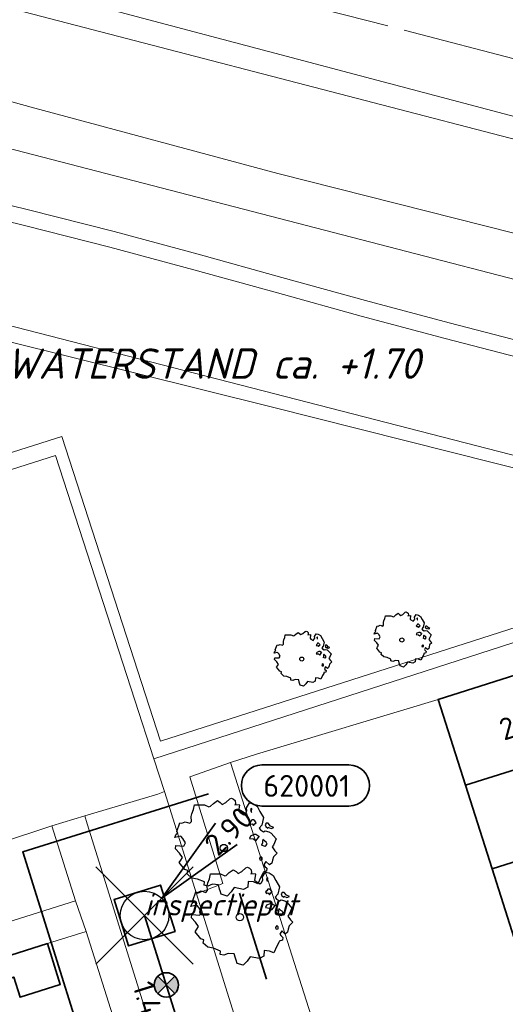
# Model space of a CAD drawing. Header units: metres. Extents: x 152391 to 157968, y 462336 to 467280.
# Tile 654 of 656: x 156775 to 156805, y 464810 to 464871. Entities that reach past the tile are written whole.
import ezdxf
from ezdxf.enums import TextEntityAlignment as Align

# ---------------------------------------------------------------- set-up
doc = ezdxf.new("R2010")
doc.units = ezdxf.units.M
doc.header["$LTSCALE"] = 0.75
doc.header["$PDMODE"] = 3
doc.header["$PDSIZE"] = 3
doc.linetypes.add('AM-AS', pattern=[16, 10, -2, 2, -2])
doc.linetypes.add('RI-VWA_BETON', pattern=[19, 9, -5, 0, -5])
doc.layers.get('0').update_dxf_attribs({"lineweight": 25})
doc.layers.get('defpoints').update_dxf_attribs({"lineweight": 25})
for name, color, linetype, lineweight in [('B-GV-GR-BOOM-S', 252, 'Continuous', 25), ('B-WE-AM-AS_SPOOR-G', 10, 'AM-AS', 18), ('B-WE-GR-BEPLANTING_CULTUUR_BOSPLANTSOEN-GV', 251, 'Continuous', 18), ('B-WE-GR-GROENVOORZIENING-GV', 251, 'Continuous', 18), ('B-WE-GR-HAAG-GV', 251, 'Continuous', 13), ('B-WE-GR-STRUIK-GV', 251, 'Continuous', 13), ('B-WE-KW-KUNSTWERK_GELUIDSWERING_SCHERM-G', 5, 'Continuous', 18), ('B-WE-OG-BEBOUWING-GV', 6, 'Continuous', 35), ('B-WE-OG-BEBOUWING-T18', 1, 'Continuous', 18), ('B-WE-OG-TERREIN_CULTUURSCHEIDING-GV', 251, 'Continuous', 18), ('B-WE-OG-WATER_SLOOT-GV', 251, 'Continuous', 18), ('B-WE-VH-VERHARDING_BETONSTRAATSTEEN-GV', 251, 'Continuous', 18), ('B-WE-VH-VERHARDING_HALFVERHARDING-GV', 251, 'Continuous', 18), ('B-WE-VH-VERHARDING_TEGEL-GV', 251, 'Continuous', 18), ('N-OI-RI-VWA_PUTNUMMER-S @ 0.75', 36, 'Continuous', 35), ('N-OI-RI-VWA_RIOOLPUT_INSPECTIEPUT-S', 36, 'Continuous', 35), ('N-OI-RI-VWA_STROOMRICHTING-S @ 0.75', 36, 'Continuous', 35), ('N-OI-RI-VWA_TRANSPORTLEIDING_BETON_250-G', 36, 'RI-VWA_BETON', 35), ('N-OI-WH-T25', 2, 'Continuous', 25), ('N-RO-KG-GRENS_WERK-G', 7, 'XX-WERKGRENS', 35)]:
    doc.layers.add(name, color=color, linetype=linetype, lineweight=lineweight)
doc.layers.add('inspectieput', color=7, linetype='Continuous', plot=False)
doc.layers.add('N-OI-RI-VRIJVERVAL_HULPSTUK-S', color=210, linetype='Continuous', lineweight=35, plot=False)
doc.styles.add('NLCS-ISO', font='isocpeur.ttf')
doc.styles.add('NLCS-ISO-M500-T18_CURSIEF', font='NLCS-ISO.ttf', dxfattribs={"oblique": 15, "height": 0.9})
doc.styles.add('NLCS-ISO-M750-T18', font='NLCS-ISO.ttf', dxfattribs={"height": 1.35})
doc.styles.add('NLCS-ISO-M750-T18_CURSIEF', font='NLCS-ISO.ttf', dxfattribs={"oblique": 15, "height": 1.35})
doc.linetypes.add('XX-WERKGRENS', pattern='A,0,[137,NLCS.SHX,S=0.1,R=0,X=-1.1,Y=-1.35],-6', length=6)

# ---------------------------------------------------------------- blocks, each defined once
blk = doc.blocks.new('B-SRI-PUT_VWA-SO')
at = {"flags": 128}
blk.add_lwpolyline([(-2, 2), (2, 2), (2, -2), (-2, -2)], close=True, dxfattribs=at)
at = {"lineweight": -3, "flags": 128}
blk.add_lwpolyline([(2, -2), (2, 2), (-2, 2), (-2, -2)], close=True, dxfattribs=at)
at = {"lineweight": -3}
blk.add_circle((0, 0), 2, dxfattribs=at)
blk = doc.blocks.new('*U178')
for q in [(5.834, 7.601), (7.601, 5.834)]:
    blk.add_line((1.414, 1.414), q)
blk.add_lwpolyline([(16.81, 12.391), (9.652, 12.391, 1), (9.652, 9.007), (16.81, 9.007, 1)], format="xyb", close=True)
at = {"ltscale": 0.1, "style": 'NLCS-ISO'}
blk.add_attdef('PUTHGT', text='', height=1.8, rotation=45, dxfattribs=at).set_placement((5.388, 5.428), align=Align.MIDDLE_LEFT)
blk.add_attdef('PUTNR', text='', height=1.8, dxfattribs=at).set_placement((13.333, 10.667), align=Align.MIDDLE_CENTER)
blk = doc.blocks.new('*U81')
at = {"ltscale": 0.1}
blk.add_hatch(color=256, dxfattribs=at).paths.add_polyline_path([(2.5, 0), (-2.5, -0.833), (-2.5, 0.833)])
at = {"ltscale": 0.1, "flags": 128}
blk.add_lwpolyline([(2.5, 0), (-2.5, -0.833), (-2.5, 0.833)], close=True, dxfattribs=at)
at = {"ltscale": 0.1, "style": 'NLCS-ISO'}
for tag, p in [('BOBL', (-22.862, -3.24)), ('MAT', (-1, -3.74))]:
    blk.add_attdef(tag, text='', height=1.8, dxfattribs=at).set_placement(p, align=Align.BOTTOM_RIGHT)
for tag, p in [('DIA', (1, -3.74)), ('BOBR', (21.916, -3.233))]:
    blk.add_attdef(tag, text='', height=1.8, dxfattribs=at).set_placement(p, align=Align.BOTTOM_LEFT)
at = {"layer": 'defpoints', "ltscale": 0.1, "style": 'NLCS-ISO', "flags": 1}
blk.add_attdef('JVA', text='', height=1.8, dxfattribs=at).set_placement((0, -1), align=Align.TOP_CENTER)
blk = doc.blocks.new('SRI-HULP')
h = blk.add_hatch(color=256)
h.dxf.hatch_style = 1
h.paths.add_polyline_path([(-0.707, 0.707, 0.198912), (-1, 0, 0.198912), (-0.707, -0.707), (0, 0)])
h = blk.add_hatch(color=256)
h.dxf.hatch_style = 1
h.paths.add_polyline_path([(1, 0, 0.198912), (0.707, 0.707), (0, 0), (0.707, -0.707, 0.198912)])
for p, q in [((-0.707, 0.707), (0.707, -0.707)), ((-0.707, -0.707), (0.707, 0.707))]:
    blk.add_line(p, q)
blk.add_circle((0, 0), 1)
blk = doc.blocks.new('ACMAP_ANN_TEMPLATE_type knoop')
at = {"layer": 'defpoints', "style": 'NLCS-ISO-M750-T18_CURSIEF', "oblique": 15}
blk.add_attdef('type_knoop', (0, 0), '', height=1.35, dxfattribs=at)
blk = doc.blocks.new('SGR-BOOM_21_30')
at = {"linetype": 'Continuous'}
for p, q in [((-1.109, 1.187), (-1.051, 1.335)), ((-1.051, 1.335), (-1.016, 1.499)), ((-1.016, 1.499), (-0.668, 1.499)), ((-0.668, 1.499), (-0.516, 1.433)), ((-0.516, 1.433), (-0.47, 1.45)), ((-0.47, 1.45), (-0.365, 1.548)), ((-0.365, 1.548), (-0.226, 1.647)), ((-0.226, 1.647), (-0.133, 1.581)), ((-0.133, 1.581), (-0.063, 1.515)), ((-0.063, 1.515), (0.065, 1.581)), ((0.065, 1.581), (0.205, 1.712)), ((0.205, 1.712), (0.263, 1.729)), ((0.263, 1.729), (0.333, 1.696)), ((0.333, 1.696), (0.391, 1.647)), ((0.402, 1.532), (0.379, 1.499)), ((0.379, 1.499), (0.53, 1.515)), ((0.391, 1.647), (0.402, 1.532)), ((0.542, 1.483), (0.507, 1.285)), ((0.507, 1.285), (0.565, 1.236)), ((0.53, 1.515), (0.542, 1.483)), ((0.565, 1.236), (0.693, 1.154)), ((0.751, 1.203), (0.798, 1.285)), ((0.786, 1.4), (0.891, 1.565)), ((0.798, 1.285), (0.786, 1.4)), ((0.891, 1.565), (1.019, 1.532)), ((0.972, 1.368), (0.926, 1.335)), ((0.926, 1.335), (0.949, 1.253)), ((0.949, 1.253), (0.961, 1.236)), ((0.961, 1.269), (0.972, 1.368)), ((1.019, 1.532), (1.158, 1.45)), ((1.158, 1.45), (1.251, 1.269)), ((1.251, 1.269), (1.379, 1.055)), ((-1.633, 0.579), (-1.528, 0.875)), ((-1.528, 0.875), (-1.458, 0.858)), ((-1.458, 0.858), (-1.342, 0.908)), ((-1.342, 0.908), (-1.179, 0.858)), ((-1.179, 0.858), (-1.121, 0.924)), ((-1.133, 1.088), (-1.109, 1.187)), ((-1.121, 0.924), (-1.133, 1.088)), ((0.693, 1.154), (0.751, 1.203)), ((0.937, 0.908), (0.891, 0.875)), ((0.891, 0.875), (0.926, 0.825)), ((0.926, 0.825), (0.984, 0.842)), ((0.972, 0.973), (0.937, 0.908)), ((1.03, 0.973), (0.972, 0.973)), ((0.984, 0.842), (1.03, 0.776)), ((1.077, 0.94), (1.03, 0.973)), ((1.03, 0.776), (1.077, 0.842)), ((1.124, 0.875), (1.077, 0.94)), ((1.077, 0.842), (1.124, 0.875)), ((1.321, 0.793), (1.228, 0.694)), ((1.228, 0.694), (1.275, 0.628)), ((1.275, 0.628), (1.379, 0.563)), ((1.379, 1.055), (1.321, 0.793)), ((1.472, 0.858), (1.438, 0.809)), ((1.438, 0.809), (1.461, 0.743)), ((1.461, 0.743), (1.531, 0.694)), ((1.542, 0.858), (1.472, 0.858)), ((1.531, 0.727), (1.635, 0.678)), ((1.531, 0.694), (1.542, 0.727)), ((1.624, 0.76), (1.542, 0.858)), ((1.728, 0.71), (1.624, 0.76)), ((1.635, 0.678), (1.728, 0.71)), ((-1.703, 0.365), (-1.656, 0.48)), ((-1.493, 0.415), (-1.703, 0.365)), ((-1.679, -0.029), (-1.668, 0.086)), ((-1.668, 0.086), (-1.389, 0.07)), ((-1.656, 0.48), (-1.598, 0.53)), ((-1.598, 0.53), (-1.633, 0.579)), ((-1.423, 0.333), (-1.493, 0.415)), ((-1.33, 0.185), (-1.423, 0.333)), ((-1.389, 0.07), (-1.33, 0.185)), ((0.926, 0.415), (0.891, 0.333)), ((0.891, 0.333), (1.03, 0.316)), ((1.054, 0.464), (0.926, 0.415)), ((1.03, 0.316), (1.112, 0.251)), ((1.112, 0.464), (1.054, 0.464)), ((1.217, 0.398), (1.112, 0.464)), ((1.112, 0.251), (1.205, 0.365)), ((1.205, 0.365), (1.24, 0.415)), ((1.344, 0.185), (1.31, 0.103)), ((1.434, 0.049), (1.31, 0.103)), ((1.356, 0.3), (1.344, 0.234)), ((1.344, 0.234), (1.344, 0.185)), ((1.426, 0.234), (1.356, 0.3)), ((1.379, 0.563), (1.438, 0.595)), ((1.472, 0.201), (1.426, 0.234)), ((1.434, 0.049), (1.507, 0.136)), ((1.438, 0.595), (1.565, 0.563)), ((1.507, 0.136), (1.472, 0.201)), ((1.565, 0.563), (1.635, 0.513)), ((1.635, 0.513), (1.81, 0.316)), ((1.717, 0.103), (1.67, 0.037)), ((1.67, 0.037), (1.763, -0.094)), ((1.81, 0.316), (1.717, 0.103)), ((-1.54, -0.177), (-1.679, -0.029)), ((-1.551, -0.505), (-1.493, -0.423)), ((-1.354, -0.752), (-1.551, -0.505)), ((-1.435, -0.324), (-1.54, -0.177)), ((-1.493, -0.423), (-1.435, -0.324)), ((1.286, -0.292), (1.24, -0.357)), ((1.24, -0.357), (1.251, -0.423)), ((1.263, -0.423), (1.333, -0.407)), ((1.333, -0.341), (1.286, -0.292)), ((1.333, -0.407), (1.333, -0.341)), ((1.461, -0.472), (1.391, -0.587)), ((1.391, -0.587), (1.426, -0.637)), ((1.577, -0.587), (1.461, -0.472)), ((1.658, -0.522), (1.577, -0.587)), ((1.682, -0.423), (1.658, -0.522)), ((1.717, -0.308), (1.682, -0.423)), ((1.845, -0.177), (1.717, -0.308)), ((1.763, -0.094), (1.845, -0.177)), ((-1.249, -0.784), (-1.354, -0.752)), ((-1.272, -0.899), (-1.249, -0.784)), ((-1.109, -1.047), (-1.272, -0.899)), ((-0.912, -1.08), (-1.109, -1.047)), ((-0.668, -1.179), (-0.912, -1.08)), ((-0.679, -1.294), (-0.668, -1.179)), ((0.844, -1.162), (0.833, -1.359)), ((1.03, -1.179), (0.844, -1.162)), ((1.182, -1.244), (1.03, -1.179)), ((1.286, -1.014), (1.182, -1.244)), ((1.356, -0.883), (1.286, -1.014)), ((1.368, -0.834), (1.356, -0.883)), ((1.484, -0.801), (1.368, -0.834)), ((1.426, -0.637), (1.496, -0.702)), ((1.496, -0.702), (1.484, -0.801)), ((-0.551, -1.326), (-0.679, -1.294)), ((-0.4, -1.261), (-0.551, -1.326)), ((-0.191, -1.277), (-0.4, -1.261)), ((-0.156, -1.425), (-0.191, -1.277)), ((-0.133, -1.491), (-0.156, -1.425)), ((-0.098, -1.606), (-0.133, -1.491)), ((0.112, -1.671), (-0.098, -1.606)), ((0.251, -1.524), (0.112, -1.671)), ((0.356, -1.376), (0.251, -1.524)), ((0.682, -1.441), (0.356, -1.376)), ((0.833, -1.359), (0.682, -1.441))]:
    blk.add_line(p, q, dxfattribs=at)
blk.add_circle((0, 0), 0.126, dxfattribs=at)
blk = doc.blocks.new('SGR-BOOM_50_100')
at = {"linetype": 'Continuous'}
for p, q in [((0.116, 2.811), (0.364, 3.044)), ((0.364, 3.044), (0.467, 3.074)), ((0.467, 3.074), (0.591, 3.015)), ((-1.869, 2.373), (-1.807, 2.665)), ((-1.807, 2.665), (-1.187, 2.665)), ((-1.187, 2.665), (-0.918, 2.548)), ((-0.918, 2.548), (-0.835, 2.577)), ((-0.835, 2.577), (-0.649, 2.752)), ((-0.649, 2.752), (-0.401, 2.928)), ((-0.401, 2.928), (-0.236, 2.811)), ((-0.236, 2.811), (-0.112, 2.694)), ((-0.112, 2.694), (0.116, 2.811)), ((0.591, 3.015), (0.695, 2.928)), ((0.715, 2.723), (0.674, 2.665)), ((0.674, 2.665), (0.943, 2.694)), ((0.695, 2.928), (0.715, 2.723)), ((0.964, 2.636), (0.902, 2.285)), ((0.943, 2.694), (0.964, 2.636)), ((1.398, 2.49), (1.584, 2.782)), ((1.418, 2.285), (1.398, 2.49)), ((1.584, 2.782), (1.811, 2.723)), ((1.729, 2.431), (1.646, 2.373)), ((1.708, 2.256), (1.729, 2.431)), ((1.811, 2.723), (2.059, 2.577)), ((2.059, 2.577), (2.225, 2.256)), ((-2.014, 1.935), (-1.972, 2.11)), ((-1.993, 1.643), (-2.014, 1.935)), ((-1.972, 2.11), (-1.869, 2.373)), ((0.902, 2.285), (1.005, 2.198)), ((1.005, 2.198), (1.232, 2.052)), ((1.232, 2.052), (1.336, 2.139)), ((1.336, 2.139), (1.418, 2.285)), ((1.646, 2.373), (1.687, 2.227)), ((1.687, 2.227), (1.708, 2.198)), ((2.225, 2.256), (2.452, 1.876)), ((2.452, 1.876), (2.349, 1.409)), ((-2.903, 1.029), (-2.717, 1.555)), ((-2.717, 1.555), (-2.593, 1.526)), ((-2.593, 1.526), (-2.386, 1.613)), ((-2.386, 1.613), (-2.096, 1.526)), ((-2.096, 1.526), (-1.993, 1.643)), ((1.667, 1.613), (1.584, 1.555)), ((1.584, 1.555), (1.646, 1.467)), ((1.646, 1.467), (1.749, 1.497)), ((1.729, 1.73), (1.667, 1.613)), ((1.832, 1.73), (1.729, 1.73)), ((1.749, 1.497), (1.832, 1.38)), ((1.915, 1.672), (1.832, 1.73)), ((1.832, 1.38), (1.915, 1.497)), ((1.997, 1.555), (1.915, 1.672)), ((1.915, 1.497), (1.997, 1.555)), ((2.349, 1.409), (2.183, 1.234)), ((2.183, 1.234), (2.266, 1.117)), ((2.618, 1.526), (2.556, 1.438)), ((2.556, 1.438), (2.597, 1.321)), ((2.597, 1.321), (2.721, 1.234)), ((2.742, 1.526), (2.618, 1.526)), ((2.721, 1.292), (2.907, 1.205)), ((2.721, 1.234), (2.742, 1.292)), ((2.886, 1.351), (2.742, 1.526)), ((3.072, 1.263), (2.886, 1.351)), ((2.907, 1.205), (3.072, 1.263)), ((-3.027, 0.65), (-2.944, 0.854)), ((-2.655, 0.737), (-3.027, 0.65)), ((-2.944, 0.854), (-2.841, 0.942)), ((-2.841, 0.942), (-2.903, 1.029)), ((-2.531, 0.591), (-2.655, 0.737)), ((1.646, 0.737), (1.584, 0.591)), ((1.873, 0.825), (1.646, 0.737)), ((1.977, 0.825), (1.873, 0.825)), ((2.163, 0.708), (1.977, 0.825)), ((1.977, 0.445), (2.142, 0.65)), ((2.142, 0.65), (2.204, 0.737)), ((2.266, 1.117), (2.452, 1)), ((2.452, 1), (2.556, 1.059)), ((2.556, 1.059), (2.783, 1)), ((2.783, 1), (2.907, 0.913)), ((2.907, 0.913), (3.217, 0.562)), ((-2.985, -0.051), (-2.965, 0.153)), ((-2.965, 0.153), (-2.469, 0.124)), ((-2.365, 0.329), (-2.531, 0.591)), ((-2.469, 0.124), (-2.365, 0.329)), ((1.584, 0.591), (1.832, 0.562)), ((1.832, 0.562), (1.977, 0.445)), ((2.39, 0.329), (2.328, 0.183)), ((2.549, 0.087), (2.328, 0.183)), ((2.411, 0.533), (2.39, 0.416)), ((2.39, 0.416), (2.39, 0.329)), ((2.535, 0.416), (2.411, 0.533)), ((2.618, 0.358), (2.535, 0.416)), ((2.549, 0.087), (2.68, 0.241)), ((2.68, 0.241), (2.618, 0.358)), ((3.052, 0.183), (2.969, 0.066)), ((2.969, 0.066), (3.135, -0.168)), ((3.217, 0.562), (3.052, 0.183)), ((-2.737, -0.314), (-2.985, -0.051)), ((-2.551, -0.577), (-2.737, -0.314)), ((-2.655, -0.752), (-2.551, -0.577)), ((2.287, -0.518), (2.204, -0.635)), ((2.37, -0.606), (2.287, -0.518)), ((2.37, -0.723), (2.37, -0.606)), ((3.052, -0.548), (2.99, -0.752)), ((3.279, -0.314), (3.052, -0.548)), ((3.135, -0.168), (3.279, -0.314)), ((-2.758, -0.898), (-2.655, -0.752)), ((-2.407, -1.336), (-2.758, -0.898)), ((2.204, -0.635), (2.225, -0.752)), ((2.245, -0.752), (2.37, -0.723)), ((2.597, -0.84), (2.473, -1.044)), ((2.473, -1.044), (2.535, -1.132)), ((2.535, -1.132), (2.659, -1.248)), ((2.804, -1.044), (2.597, -0.84)), ((2.948, -0.927), (2.804, -1.044)), ((2.99, -0.752), (2.948, -0.927)), ((-2.22, -1.394), (-2.407, -1.336)), ((-2.262, -1.599), (-2.22, -1.394)), ((-1.972, -1.862), (-2.262, -1.599)), ((2.287, -1.803), (2.101, -2.212)), ((2.411, -1.57), (2.287, -1.803)), ((2.432, -1.482), (2.411, -1.57)), ((2.638, -1.424), (2.432, -1.482)), ((2.659, -1.248), (2.638, -1.424)), ((-1.621, -1.92), (-1.972, -1.862)), ((-1.187, -2.095), (-1.621, -1.92)), ((-1.207, -2.3), (-1.187, -2.095)), ((-0.98, -2.358), (-1.207, -2.3)), ((-0.711, -2.241), (-0.98, -2.358)), ((-0.339, -2.271), (-0.711, -2.241)), ((-0.277, -2.533), (-0.339, -2.271)), ((1.48, -2.417), (1.212, -2.563)), ((1.501, -2.066), (1.48, -2.417)), ((1.832, -2.095), (1.501, -2.066)), ((2.101, -2.212), (1.832, -2.095)), ((-0.236, -2.65), (-0.277, -2.533)), ((-0.174, -2.855), (-0.236, -2.65)), ((0.199, -2.971), (-0.174, -2.855)), ((0.447, -2.709), (0.199, -2.971)), ((0.633, -2.446), (0.447, -2.709)), ((1.212, -2.563), (0.633, -2.446))]:
    blk.add_line(p, q, dxfattribs=at)
blk.add_circle((0, 0), 0.225, dxfattribs=at)

msp = doc.modelspace()

# ---------------------------------------------------------------- linework, layer by layer
at = {"layer": 'B-WE-AM-AS_SPOOR-G'}
msp.add_lwpolyline([(156554.199, 464918.508), (156575.017, 464916.276), (156591.639, 464914.204), (156608.227, 464911.879), (156628.909, 464908.616), (156646.602, 464905.502), (156666.559, 464901.644), (156686.452, 464897.473), (156708.764, 464892.462), (156731.012, 464887.176), (156755.647, 464880.996), (156798.797, 464869.888), (157023.346, 464811.512), (157098.486, 464792.047), (157349.748, 464726.644), (157713.78, 464632.108)], dxfattribs=at)
at = {"layer": 'B-WE-GR-BEPLANTING_CULTUUR_BOSPLANTSOEN-GV'}
for points in [[(156890.728, 464821.337), (156891.711, 464821.643), (156891.308, 464821.745), (156845.525, 464833.361), (156765.795, 464853.885), (156685.055, 464874.192), (156685.082, 464872.821), (156709.582, 464867.085), (156733.106, 464861.47), (156733.951, 464861.547), (156734.543, 464861.405), (156734.914, 464861.522), (156734.986, 464861.299), (156741.095, 464859.838), (156741.469, 464858.86), (156790.505, 464846.659), (156826.665, 464837.559), (156865.002, 464827.783), (156890.33, 464821.437)], [(156848.511, 464808.174), (156849.787, 464808.572), (156890.728, 464821.337), (156890.33, 464821.437), (156865.002, 464827.783), (156826.665, 464837.559), (156790.505, 464846.659), (156741.469, 464858.86), (156741.095, 464859.838), (156734.986, 464861.299), (156743.777, 464834.047), (156777.686, 464844.816), (156783.764, 464826.008), (156818.08, 464837.015), (156824.856, 464814.964), (156825.323, 464813.476), (156824.426, 464813.205), (156826.604, 464806.024), (156828.073, 464806.417), (156829.778, 464801.282), (156848.793, 464807.282)]]:
    msp.add_lwpolyline(points, close=True, dxfattribs=at)
at = {"layer": 'B-WE-GR-GROENVOORZIENING-GV'}
msp.add_lwpolyline([(157009.67, 464811.399), (156978.653, 464819.222), (156936.6, 464830.317), (156914.003, 464836.461), (156898.102, 464840.203), (156853.072, 464851.985), (156775.575, 464872.524), (156733.617, 464883.064), (156712.052, 464887.734), (156687.339, 464893.499), (156664.625, 464898.26), (156649.419, 464901.077), (156646.998, 464900.398), (156668.675, 464896.377), (156705.463, 464888.26), (156738.822, 464880.282), (156768.5, 464872.818), (156834.211, 464855.716), (156874.208, 464845.395), (156900.342, 464838.58), (156911.469, 464835.679), (156960.168, 464822.98), (156961.328, 464822.677), (157001.463, 464812.212)], dxfattribs=at)
msp.add_lwpolyline([(156734.986, 464861.299), (156734.914, 464861.522), (156734.543, 464861.405), (156733.96, 464861.223), (156742.917, 464833.457), (156743.32, 464832.853), (156747.591, 464834.209), (156777.286, 464843.64), (156782.178, 464828.531), (156783.348, 464824.918), (156817.522, 464835.974), (156824.426, 464813.205), (156825.323, 464813.476), (156824.856, 464814.964), (156818.08, 464837.015), (156783.764, 464826.008), (156777.686, 464844.816), (156743.777, 464834.047)], close=True, dxfattribs=at)
at = {"layer": 'B-WE-GR-HAAG-GV'}
msp.add_lwpolyline([(156734.543, 464861.405), (156733.96, 464861.223), (156742.917, 464833.457), (156743.32, 464832.853), (156747.591, 464834.209), (156777.286, 464843.64), (156782.178, 464828.531), (156783.348, 464824.918), (156817.522, 464835.974), (156824.426, 464813.205), (156825.323, 464813.476), (156824.856, 464814.964), (156818.08, 464837.015), (156783.764, 464826.008), (156777.686, 464844.816), (156743.777, 464834.047), (156734.986, 464861.299), (156734.914, 464861.522)], close=True, dxfattribs=at)
at = {"layer": 'B-WE-GR-STRUIK-GV'}
for points in [[(157001.463, 464812.212), (156961.328, 464822.677), (156960.168, 464822.98), (156911.469, 464835.679), (156900.342, 464838.58), (156874.208, 464845.395), (156834.211, 464855.716), (156768.5, 464872.818), (156738.822, 464880.282), (156705.463, 464888.26), (156668.675, 464896.377), (156646.998, 464900.398), (156646.536, 464897.572), (156639.017, 464898.867), (156639.412, 464901.777), (156603.877, 464907.278), (156592.658, 464909.002), (156584.607, 464910.074), (156561.064, 464912.629)], [(156654.403, 464894.576), (156686.018, 464888.203), (156691.739, 464886.955), (156697.19, 464885.947), (156698.1, 464885.564), (156700.481, 464883.604), (156701.374, 464883.16), (156706.532, 464881.65), (156712.708, 464880.026), (156716.794, 464879.056), (156724.048, 464878), (156731.076, 464876.643), (156740.156, 464874.649), (156745.019, 464873.468), (156756.878, 464870.345), (156776.004, 464865.075), (156790.99, 464861.051), (156811.078, 464855.957)]]:
    msp.add_lwpolyline(points, dxfattribs=at)
at = {"layer": 'B-WE-KW-KUNSTWERK_GELUIDSWERING_SCHERM-G'}
msp.add_lwpolyline([(156646.998, 464900.398), (156668.675, 464896.377), (156705.463, 464888.26), (156738.822, 464880.282), (156768.5, 464872.818), (156834.211, 464855.716), (156874.208, 464845.395), (156960.168, 464822.98), (156961.328, 464822.677), (157001.463, 464812.212)], dxfattribs=at)
at = {"layer": 'B-WE-OG-BEBOUWING-GV'}
for points in [[(156813.063, 464832.455), (156800.897, 464828.591), (156802.58, 464823.289), (156811.166, 464825.998), (156809.896, 464830.023), (156811.035, 464830.383), (156811.429, 464829.144), (156813.869, 464829.919)], [(156802.58, 464823.289), (156804.219, 464818.125), (156816.364, 464821.982), (156815.612, 464824.35), (156813.172, 464823.575), (156813.565, 464822.336), (156812.434, 464821.979), (156811.166, 464825.998)], [(156814.409, 464815.723), (156813.147, 464819.721), (156814.282, 464820.08), (156814.675, 464818.84), (156817.115, 464819.615), (156816.364, 464821.982), (156804.219, 464818.125), (156805.841, 464813.018)], [(156776.788, 464813.515), (156773.155, 464812.379), (156764.75, 464809.749), (156766.411, 464804.437), (156774.831, 464807.118), (156773.567, 464811.087), (156774.709, 464811.451), (156775.098, 464810.21), (156777.579, 464810.986)]]:
    msp.add_lwpolyline(points, close=True, dxfattribs=at)
at = {"layer": 'B-WE-OG-TERREIN_CULTUURSCHEIDING-GV'}
for points in [[(156788.082, 464824.696), (156785.577, 464823.816), (156787.612, 464817.217), (156785.978, 464816.583), (156803.238, 464761.264)], [(156809.265, 464758.148), (156788.082, 464824.696)]]:
    msp.add_lwpolyline(points, dxfattribs=at)
at = {"layer": 'B-WE-OG-WATER_SLOOT-GV'}
for points in [[(156695.908, 464882.217), (156694.836, 464881.719), (156687.397, 464883.504), (156685.055, 464874.192), (156765.795, 464853.885), (156845.525, 464833.361)], [(156702.288, 464881.284), (156702.503, 464881.228), (156706.766, 464880.124), (156707.746, 464879.87), (156763.006, 464865.556), (156842.19, 464845.012), (156927.46, 464822.641), (156928.586, 464826.539), (156888.628, 464836.219), (156832.013, 464850.537), (156811.078, 464855.957), (156790.99, 464861.051), (156776.004, 464865.075), (156756.878, 464870.345), (156745.019, 464873.468), (156740.156, 464874.649), (156731.076, 464876.643), (156724.048, 464878), (156716.794, 464879.056), (156712.708, 464880.026), (156706.532, 464881.65), (156701.374, 464883.16), (156698.884, 464883.576)], [(156842.19, 464845.012), (156763.006, 464865.556), (156707.746, 464879.87), (156706.766, 464880.124), (156702.503, 464881.228)], [(156806.874, 464849.431), (156801.314, 464850.861), (156796.14, 464852.247), (156790.976, 464853.673), (156785.814, 464855.104), (156780.642, 464856.499), (156775.37, 464857.842), (156770.084, 464859.131), (156764.797, 464860.416), (156762.157, 464861.072), (156759.523, 464861.749), (156754.953, 464862.984), (156750.395, 464864.266), (156745.837, 464865.548), (156741.267, 464866.782), (156737.236, 464867.79), (156733.194, 464868.754), (156729.155, 464869.727), (156727.14, 464870.233), (156725.131, 464870.763)], [(156725.131, 464870.763), (156727.14, 464870.233), (156729.155, 464869.727), (156733.194, 464868.754), (156737.236, 464867.79), (156741.267, 464866.782), (156745.837, 464865.548), (156750.395, 464864.266), (156754.953, 464862.984), (156759.523, 464861.749), (156762.157, 464861.072), (156764.797, 464860.416), (156770.084, 464859.131), (156775.37, 464857.842), (156780.642, 464856.499), (156785.814, 464855.104), (156790.976, 464853.673), (156796.14, 464852.247), (156801.314, 464850.861), (156806.874, 464849.431)], [(156729.394, 464870.698), (156733.427, 464869.726), (156737.473, 464868.761), (156741.519, 464867.75), (156746.103, 464866.512), (156755.219, 464863.948), (156759.778, 464862.716), (156762.402, 464862.042), (156765.036, 464861.387), (156770.321, 464860.103), (156775.612, 464858.812), (156780.896, 464857.466), (156786.078, 464856.069), (156791.243, 464854.637), (156796.402, 464853.212), (156801.568, 464851.828), (156807.121, 464850.4)], [(156807.121, 464850.4), (156801.568, 464851.828), (156796.402, 464853.212), (156791.243, 464854.637), (156786.078, 464856.069), (156780.896, 464857.466), (156775.612, 464858.812), (156770.321, 464860.103), (156765.036, 464861.387), (156762.402, 464862.042), (156759.778, 464862.716), (156755.219, 464863.948), (156746.103, 464866.512), (156741.519, 464867.75), (156737.473, 464868.761), (156733.427, 464869.726), (156729.394, 464870.698)]]:
    msp.add_lwpolyline(points, dxfattribs=at)
at = {"layer": 'B-WE-VH-VERHARDING_BETONSTRAATSTEEN-GV'}
for points in [[(156732.877, 464806.497), (156753.773, 464813.076), (156777.051, 464820.789), (156779.089, 464821.408), (156783.601, 464822.743), (156784.002, 464822.899), (156783.348, 464824.918), (156782.178, 464828.531), (156777.286, 464843.64), (156747.591, 464834.209)], [(156785.978, 464816.583), (156784.002, 464822.899), (156783.601, 464822.743), (156779.089, 464821.408), (156779.248, 464820.899), (156801.372, 464750.01), (156813.59, 464753.86), (156831.87, 464759.63), (156840.872, 464762.318), (156841.777, 464762.588), (156842.068, 464762.679), (156840.445, 464767.979), (156840.111, 464767.861), (156836.546, 464766.735), (156810.739, 464758.578), (156809.265, 464758.148)], [(156803.238, 464761.264), (156785.978, 464816.583)]]:
    msp.add_lwpolyline(points, dxfattribs=at)
msp.add_lwpolyline([(156778.512, 464816.155), (156777.051, 464820.789), (156753.773, 464813.076), (156755.163, 464808.794)], close=True, dxfattribs=at)
at = {"layer": 'B-WE-VH-VERHARDING_HALFVERHARDING-GV'}
msp.add_lwpolyline([(156566.073, 464913.723), (156584.249, 464911.096), (156608.813, 464907.989), (156641.339, 464903.053), (156646.998, 464900.398), (156649.419, 464901.077), (156664.625, 464898.26), (156687.339, 464893.499), (156712.052, 464887.734), (156733.617, 464883.064), (156775.575, 464872.524), (156853.072, 464851.985), (156898.102, 464840.203), (156914.003, 464836.461), (156936.6, 464830.317), (156978.653, 464819.222), (157009.67, 464811.399)], dxfattribs=at)
at = {"layer": 'B-WE-VH-VERHARDING_TEGEL-GV'}
for points in [[(156784.002, 464822.899), (156785.978, 464816.583), (156787.612, 464817.217), (156785.577, 464823.816), (156788.082, 464824.696), (156789.69, 464825.2), (156800.897, 464828.591), (156813.063, 464832.455), (156813.838, 464832.701), (156823.623, 464801.544), (156825.155, 464801.962), (156834.434, 464773.618), (156838.217, 464774.858), (156831.087, 464797.436), (156829.778, 464801.282), (156828.073, 464806.417), (156826.604, 464806.024), (156824.426, 464813.205), (156817.522, 464835.974), (156783.348, 464824.918)], [(156788.487, 464759.901), (156780.013, 464757.25), (156771.257, 464754.607), (156772.227, 464751.448), (156777.237, 464752.987), (156785.684, 464755.853), (156794.207, 464758.555), (156807.212, 464716.735), (156811.17, 464717.974), (156810.581, 464719.856), (156805.66, 464735.32), (156805.17, 464736.67), (156800.908, 464749.865), (156801.372, 464750.01), (156779.248, 464820.899), (156779.089, 464821.408), (156777.051, 464820.789), (156778.512, 464816.155), (156779.178, 464814.262), (156795.578, 464762.318)]]:
    msp.add_lwpolyline(points, close=True, dxfattribs=at)
msp.add_lwpolyline([(156735.843, 464805.344), (156744.438, 464808.025), (156753.102, 464810.864), (156753.41, 464809.558), (156754.339, 464806.628), (156755.839, 464807.077), (156764.708, 464809.736), (156764.75, 464809.749), (156773.155, 464812.379), (156776.788, 464813.515), (156779.178, 464814.262), (156778.512, 464816.155), (156755.163, 464808.794), (156753.773, 464813.076), (156732.877, 464806.497)], dxfattribs=at)
at = {"layer": 'inspectieput'}
msp.add_point((156782.78, 464815.25), dxfattribs=at)
at = {"layer": 'N-OI-RI-VWA_TRANSPORTLEIDING_BETON_250-G'}
msp.add_line((156782.78, 464815.25), (156797.19, 464769.15), dxfattribs=at)
at = {"layer": 'N-RO-KG-GRENS_WERK-G', "ltscale": 0.5, "flags": 128}
for points in [[(156786.717, 464822.767), (156775.263, 464819.187), (156778.843, 464807.733)], [(156790.297, 464811.313), (156788.635, 464816.63)]]:
    msp.add_lwpolyline(points, dxfattribs=at)

# ---------------------------------------------------------------- block references
at = {"layer": 'B-GV-GR-BOOM-S', "transparency": 33554559}
for name, p in [('SGR-BOOM_21_30', (156798.646, 464832.256)), ('SGR-BOOM_21_30', (156792.476, 464831.076)), ('SGR-BOOM_50_100', (156787.671, 464819.416)), ('SGR-BOOM_50_100', (156788.655, 464815.151))]:
    msp.add_blockref(name, p, dxfattribs=at)
at = {"layer": 'defpoints'}
msp.add_blockref('ACMAP_ANN_TEMPLATE_type knoop', (156782.78, 464815.25), dxfattribs=at).add_auto_attribs({'type_knoop': 'inspectieput'})
at = {"layer": 'N-OI-RI-VRIJVERVAL_HULPSTUK-S', "xscale": 0.75, "yscale": 0.75, "zscale": 0.75}
msp.add_blockref('SRI-HULP', (156784.125, 464810.969), dxfattribs=at)
at = {"layer": 'N-OI-RI-VWA_PUTNUMMER-S @ 0.75', "xscale": 0.75, "yscale": 0.75, "zscale": 0.75}
msp.add_blockref('*U178', (156782.78, 464815.25), dxfattribs=at).add_auto_attribs({'PUTNR': '620001', 'PUTHGT': '2.90'})
at = {"layer": 'N-OI-RI-VWA_RIOOLPUT_INSPECTIEPUT-S', "xscale": 0.75, "yscale": 0.75, "zscale": 0.75, "rotation": 287.3582706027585}
msp.add_blockref('B-SRI-PUT_VWA-SO', (156782.78, 464815.25), dxfattribs=at)
at = {"layer": 'N-OI-RI-VWA_STROOMRICHTING-S @ 0.75', "xscale": 0.75, "yscale": 0.75, "zscale": 0.75, "rotation": 287.3582706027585}
msp.add_blockref('*U81', (156789.985, 464792.2), dxfattribs=at).add_auto_attribs({'MAT': 'BT', 'DIA': '%%c250', 'BOBL': '1.44', 'BOBR': '1.20'})

# ---------------------------------------------------------------- texts
at = {"layer": 'B-WE-OG-BEBOUWING-T18', "style": 'NLCS-ISO-M750-T18'}
msp.add_text('24', height=1.35, rotation=17.6, dxfattribs=at).set_placement((156805.612, 464826.959), align=Align.MIDDLE)
at = {"layer": 'N-OI-WH-T25', "style": 'NLCS-ISO-M500-T18_CURSIEF', "oblique": 15}
msp.add_text('HOOGST GEMETEN GRONDWATERSTAND ca. +1.70', height=1.875, dxfattribs=at).set_placement((156772.548, 464847.815), align=Align.BOTTOM_CENTER)

doc.saveas('drawing.dxf')
